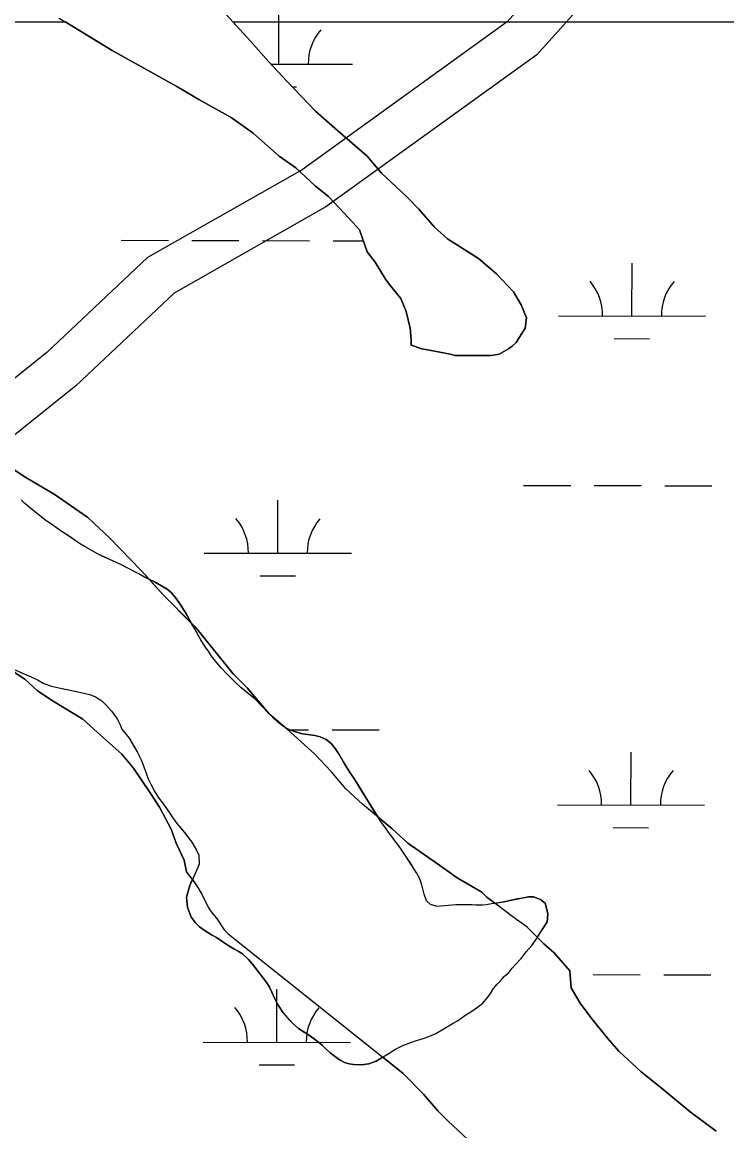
# Model space of a CAD drawing. Extents: x 3187622 to 3225504, y 800805 to 826213.
# Drawn here: x 3208426 to 3208906, y 819636 to 820391 of the extents above; entities that cross this region are included whole.
import ezdxf

# ---------------------------------------------------------------- set-up
doc = ezdxf.new("R2010")
doc.units = 0
for name, color, linetype in [('V-ROAD-CNTR', 7, 'Continuous'), ('V-SITE-VEGE', 7, 'Continuous'), ('V-TOPO-SHOR', 7, 'Continuous'), ('V-WETL-SWMP', 7, 'Continuous')]:
    doc.layers.add(name, color=color, linetype=linetype)

msp = doc.modelspace()

# ---------------------------------------------------------------- linework, layer by layer
at = {"layer": 'V-ROAD-CNTR'}
for points in [[(3209308.73, 821031.8), (3209286.65, 821005.23), (3209171.9, 820860.1), (3209089.58, 820775.87), (3209087.02, 820740.58), (3209067.93, 820708.76), (3209006.52, 820665.87), (3208939.44, 820605.65), (3208911.76, 820556.84), (3208839.42, 820483.65), (3208756.21, 820390.85), (3208616.78, 820290.27), (3208511.79, 820230.5), (3208443.23, 820166.02), (3208394.68, 820127.07), (3208358.15, 820116.62), (3208322.61, 820104.61), (3208297.72, 820075.73), (3208204.65, 820004.15), (3208108.04, 819919.43), (3208096.8, 819885.96), (3208062.51, 819845.34), (3207801.59, 819629.17)], [(3209333.51, 821014.68), (3209309.96, 820986.34), (3209194.46, 820840.26), (3209118.71, 820762.75), (3209116.42, 820731.28), (3209090.37, 820687.83), (3209025.2, 820642.32), (3208963.12, 820586.6), (3208935.89, 820538.58), (3208861.27, 820463.08), (3208776.38, 820368.42), (3208633.03, 820265), (3208529.74, 820206.19), (3208462.92, 820143.36), (3208408.74, 820099.89), (3208367.08, 820087.98), (3208339.99, 820078.81), (3208318.44, 820053.81), (3208223.71, 819980.96), (3208133.91, 819902.21), (3208123.42, 819870.98), (3208083.71, 819823.95), (3207820.23, 819605.65)]]:
    msp.add_lwpolyline(points, dxfattribs=at)
at = {"layer": 'V-SITE-VEGE'}
for points in [[(3208765.85, 820198.33), (3208769.38, 820189.53), (3208768.5, 820182.49), (3208762.35, 820172.81), (3208759.71, 820170.17), (3208757.08, 820168.4), (3208750.92, 820164.88), (3208745.64, 820163.99), (3208721, 820163.97), (3208717.48, 820164.85), (3208703.4, 820167.48), (3208698.12, 820168.35), (3208691.08, 820170.99), (3208691.08, 820174.51), (3208690.19, 820182.43), (3208687.54, 820193.86), (3208684.01, 820202.66), (3208676.08, 820212.33), (3208673.44, 820215.85), (3208666.39, 820227.28), (3208661.11, 820234.32), (3208655.81, 820249.27), (3208648.76, 820257.18), (3208634.67, 820272.13), (3208625.87, 820279.16), (3208612.66, 820291.47), (3208601.21, 820299.38), (3208583.6, 820315.2), (3208568.63, 820325.75), (3208546.62, 820338.05), (3208531.66, 820346.83), (3208487.64, 820371.44), (3208456.1, 820390.63), (3208128.51, 820390.63)], [(3209070.37, 820390.63), (3208570.04, 820390.63), (3208581.79, 820377.68), (3208594.12, 820363.61), (3208606.45, 820350.42), (3208625.83, 820330.2), (3208640.8, 820317.01), (3208661.05, 820299.43), (3208670.74, 820288), (3208687.47, 820272.18), (3208696.28, 820263.38), (3208706.85, 820251.07), (3208715.65, 820243.16), (3208736.79, 820229.98), (3208749.11, 820219.43), (3208760.56, 820207.13), (3208765.85, 820198.33)], [(3208411.33, 820092.43), (3208428.94, 820081), (3208448.3, 820069.58), (3208471.2, 820053.76), (3208486.17, 820039.7), (3208507.31, 820017.72), (3208512.77, 820011.62), (3208509.6, 820013.17), (3208505.87, 820015.3), (3208493.49, 820021.81), (3208478.05, 820028.71), (3208472.86, 820031.63), (3208465.41, 820036.02), (3208462.48, 820038.14), (3208451.43, 820045.45), (3208445.7, 820049.57), (3208442.77, 820051.43), (3208432.39, 820059.8), (3208428.26, 820063.26), (3208425.73, 820065.65)], [(3208411.33, 820092.43), (3208428.94, 820081), (3208448.3, 820069.58), (3208471.2, 820053.76), (3208486.17, 820039.7), (3208507.31, 820017.72), (3208512.77, 820011.62), (3208516.39, 820009.85), (3208520.77, 820007.46), (3208525.04, 820004.94), (3208527.96, 820002.41), (3208531.16, 819998.56), (3208533.69, 819994.96), (3208537.56, 819988.98), (3208541.71, 819981.62), (3208544.3, 819979.03), (3208555.75, 819964.96), (3208569.84, 819947.38), (3208579.53, 819937.71)], [(3208416.25, 819952.42), (3208432.62, 819945.25), (3208437.28, 819942.99), (3208441.27, 819940.87), (3208446.33, 819939.01), (3208449.39, 819938.21), (3208462.3, 819935.43), (3208465.36, 819934.9), (3208472.41, 819933.18), (3208476.27, 819931.72), (3208480.67, 819929.06), (3208483.86, 819925.87), (3208487.19, 819921.88), (3208489.46, 819918.96), (3208491.19, 819916.3), (3208493.06, 819912.57), (3208494.25, 819909.78), (3208496.25, 819907.12), (3208499.18, 819903.67), (3208504.65, 819894.36), (3208507.44, 819888.77), (3208509.98, 819882.26), (3208512.11, 819875.87), (3208514.11, 819871.75), (3208516.64, 819867.09), (3208519.44, 819862.84), (3208521.84, 819859.65), (3208527.03, 819852.2), (3208528.9, 819849.28), (3208531.7, 819845.55), (3208536.89, 819839.44), (3208541.82, 819832.79), (3208545.02, 819827.47), (3208546.61, 819823.88), (3208546.89, 819817.76), (3208545.29, 819813.9), (3208542.2, 819807.34), (3208538.28, 819812.72), (3208536.52, 819820.64), (3208531.23, 819832.07), (3208527.7, 819841.75), (3208519.77, 819856.7), (3208513.6, 819866.37), (3208502.14, 819883.08), (3208494.22, 819892.76), (3208477.48, 819907.7), (3208467.8, 819916.49), (3208447.55, 819928.79), (3208436.98, 819935.82), (3208428.18, 819943.73), (3208420.25, 819949.01)], [(3208716.18, 819643.05), (3208709.13, 819650.08), (3208699.44, 819661.51), (3208685.35, 819675.58), (3208671.62, 819686.55), (3208667.28, 819683.76), (3208662.22, 819682.02), (3208657.03, 819681.35), (3208651.85, 819681.61), (3208648.79, 819682.01), (3208645.59, 819682.94), (3208642.66, 819684.53), (3208639.47, 819686.79), (3208636, 819689.58), (3208633.21, 819691.98), (3208630.41, 819694.63), (3208625.09, 819699.02), (3208621.76, 819701.41), (3208614.31, 819706.06), (3208610.44, 819709.39), (3208603.92, 819716.7), (3208599.92, 819723.08), (3208598.32, 819726.14), (3208596.32, 819730.79), (3208594.59, 819734.25), (3208592.73, 819737.18), (3208588.59, 819742.89), (3208583, 819749.94), (3208580.34, 819753), (3208576.34, 819756.85), (3208573.41, 819758.71), (3208570.49, 819760.17), (3208565.96, 819762.96), (3208558.5, 819767.88), (3208555.31, 819769.74), (3208550.92, 819772.53), (3208547.06, 819775.32), (3208544.39, 819777.85), (3208541.46, 819781.84), (3208538.93, 819788.62), (3208538.26, 819795.4), (3208540.38, 819803.25), (3208541.84, 819806.58), (3208542.2, 819807.34), (3208538.28, 819812.72), (3208536.52, 819820.64), (3208531.23, 819832.07), (3208527.7, 819841.75), (3208519.77, 819856.7), (3208513.6, 819866.37), (3208502.14, 819883.08), (3208494.22, 819892.76), (3208477.48, 819907.7), (3208467.8, 819916.49), (3208447.55, 819928.79), (3208436.98, 819935.82), (3208428.18, 819943.73), (3208420.25, 819949.01)], [(3208579.53, 819937.71), (3208594.47, 819920.16), (3208594.61, 819920.03), (3208604.88, 819911.24), (3208607.34, 819909.75), (3208611.73, 819908.02), (3208617.06, 819906.56), (3208620.78, 819906.17), (3208625.57, 819905.37), (3208629.03, 819904.58), (3208633.16, 819902.59), (3208636.89, 819899.66), (3208639.28, 819896.47), (3208641.95, 819892.48), (3208644.75, 819887.7), (3208646.88, 819884.37), (3208649.01, 819880.78), (3208652.47, 819875.6), (3208654.74, 819872.01), (3208661.4, 819860.84), (3208668.25, 819850.06), (3208678.17, 819841.88), (3208688.73, 819832.21), (3208708.99, 819818.15), (3208722.19, 819808.48), (3208738.92, 819798.82), (3208742.44, 819795.3), (3208747.89, 819791.22), (3208754.19, 819792.26), (3208760.04, 819793.6), (3208770.82, 819795.6), (3208774.15, 819795.61), (3208778.94, 819793.75), (3208782, 819791.22), (3208783.07, 819788.03), (3208784, 819783.78), (3208783.34, 819778.72), (3208776.73, 819768.1), (3208781.19, 819763.65), (3208788.23, 819757.5), (3208798.8, 819745.19), (3208799.69, 819733.75), (3208805.86, 819723.2), (3208813.79, 819712.65), (3208824.36, 819699.46), (3208832.29, 819690.66), (3208847.26, 819676.59), (3208859.59, 819666.93), (3208880.72, 819649.35), (3208898.33, 819636.17)], [(3208729.39, 819630.74), (3208716.18, 819643.05)]]:
    msp.add_lwpolyline(points, dxfattribs=at)
for points in [[(3208541.71, 819981.62), (3208522.28, 820001.01), (3208512.77, 820011.62), (3208516.39, 820009.85), (3208520.77, 820007.46), (3208525.04, 820004.94), (3208527.96, 820002.41), (3208531.16, 819998.56), (3208533.69, 819994.96), (3208537.56, 819988.98)], [(3208594.47, 819920.16), (3208592.96, 819921.58), (3208589.9, 819924.9), (3208584.71, 819930.22), (3208575.25, 819937.93), (3208571.13, 819941.78), (3208565.4, 819947.5), (3208562.07, 819951.22), (3208559.14, 819954.68), (3208555.28, 819959.46), (3208553.15, 819962.65), (3208550.88, 819965.71), (3208547.95, 819970.36), (3208545.95, 819974.09), (3208541.71, 819981.62), (3208544.3, 819979.03), (3208555.75, 819964.96), (3208569.84, 819947.38), (3208579.53, 819937.71)], [(3208594.61, 819920.03), (3208594.5, 819920.12), (3208594.47, 819920.16)], [(3208604.88, 819911.24), (3208604.28, 819911.61), (3208600.15, 819914.66), (3208597.49, 819917.06), (3208595.23, 819919.45), (3208594.61, 819920.03)], [(3208629.03, 819904.58), (3208633.16, 819902.59), (3208636.89, 819899.66), (3208639.28, 819896.47), (3208641.95, 819892.48), (3208644.75, 819887.7), (3208646.88, 819884.37), (3208649.01, 819880.78), (3208652.47, 819875.6), (3208654.74, 819872.01), (3208661.4, 819860.84), (3208668.25, 819850.06), (3208657.92, 819858.58), (3208646.47, 819869.13), (3208636.78, 819880.56), (3208625.33, 819892.87), (3208606.83, 819909.57), (3208604.88, 819911.24), (3208607.34, 819909.75), (3208611.73, 819908.02), (3208617.06, 819906.56), (3208620.78, 819906.17), (3208625.57, 819905.37)], [(3208747.89, 819791.22), (3208742.09, 819790.26), (3208737.03, 819789.85), (3208732.51, 819790.25), (3208721.33, 819790.11), (3208708.7, 819789.03), (3208704.17, 819790.49), (3208701.37, 819793.01), (3208699.77, 819797.54), (3208698.17, 819803.79), (3208696.83, 819807.78), (3208694.7, 819811.9), (3208687.91, 819822.67), (3208685.78, 819825.6), (3208683.65, 819828.79), (3208680.19, 819833.58), (3208675.52, 819839.69), (3208672.46, 819844.08), (3208670.19, 819847.01), (3208668.25, 819850.06), (3208678.17, 819841.88), (3208688.73, 819832.21), (3208708.99, 819818.15), (3208722.19, 819808.48), (3208738.92, 819798.82), (3208742.44, 819795.3)], [(3208671.62, 819686.55), (3208667.28, 819683.76), (3208662.22, 819682.02), (3208657.03, 819681.35), (3208651.85, 819681.61), (3208648.79, 819682.01), (3208645.59, 819682.94), (3208642.66, 819684.53), (3208639.47, 819686.79), (3208636, 819689.58), (3208633.21, 819691.98), (3208630.41, 819694.63), (3208625.09, 819699.02), (3208621.76, 819701.41), (3208614.31, 819706.06), (3208610.44, 819709.39), (3208603.92, 819716.7), (3208599.92, 819723.08), (3208598.32, 819726.14), (3208596.32, 819730.79), (3208594.59, 819734.25), (3208592.73, 819737.18), (3208588.59, 819742.89), (3208583, 819749.94), (3208580.34, 819753), (3208576.34, 819756.85), (3208573.41, 819758.71), (3208570.49, 819760.17), (3208565.96, 819762.96), (3208558.5, 819767.88), (3208555.31, 819769.74), (3208550.92, 819772.53), (3208547.06, 819775.32), (3208544.39, 819777.85), (3208541.46, 819781.84), (3208538.93, 819788.62), (3208538.26, 819795.4), (3208540.38, 819803.25), (3208541.84, 819806.58), (3208542.2, 819807.34), (3208545.33, 819803.05), (3208548.86, 819796.89), (3208553.26, 819788.1), (3208555.02, 819785.46), (3208558.55, 819781.06), (3208563.84, 819773.14), (3208566.48, 819770.51)], [(3208776.73, 819768.1), (3208769.74, 819775.08), (3208760.06, 819782.11), (3208747.89, 819791.22), (3208754.19, 819792.26), (3208760.04, 819793.6), (3208770.82, 819795.6), (3208774.15, 819795.61), (3208778.94, 819793.75), (3208782, 819791.22), (3208783.07, 819788.03), (3208784, 819783.78), (3208783.34, 819778.72)]]:
    msp.add_lwpolyline(points, close=True, dxfattribs=at)
at = {"layer": 'V-TOPO-SHOR'}
for points in [[(3208708.7, 819789.03), (3208704.17, 819790.49), (3208701.37, 819793.02), (3208699.77, 819797.54), (3208698.17, 819803.79), (3208696.84, 819807.78), (3208694.7, 819811.9), (3208692.31, 819815.63), (3208690.31, 819818.95), (3208687.91, 819822.67), (3208685.78, 819825.6), (3208683.65, 819828.79), (3208680.19, 819833.58), (3208677.79, 819836.77), (3208675.52, 819839.69), (3208672.46, 819844.08), (3208670.19, 819847.01), (3208668.2, 819850.2), (3208664.86, 819855.38), (3208661.4, 819860.84), (3208657, 819868.28), (3208654.74, 819872.01), (3208652.47, 819875.6), (3208649.01, 819880.78), (3208646.88, 819884.37), (3208644.75, 819887.7), (3208641.95, 819892.48), (3208639.28, 819896.47), (3208636.89, 819899.66), (3208633.16, 819902.59), (3208629.03, 819904.58), (3208625.57, 819905.37), (3208620.78, 819906.17), (3208617.06, 819906.56), (3208611.73, 819908.02), (3208607.34, 819909.75), (3208604.28, 819911.61), (3208600.15, 819914.66), (3208597.49, 819917.06), (3208595.23, 819919.45), (3208592.96, 819921.58), (3208589.9, 819924.9), (3208586.97, 819927.96), (3208584.71, 819930.22), (3208581.51, 819932.74), (3208575.25, 819937.93), (3208571.13, 819941.78), (3208565.4, 819947.5), (3208562.07, 819951.22), (3208559.14, 819954.68), (3208555.28, 819959.46), (3208553.15, 819962.65), (3208550.88, 819965.71), (3208547.95, 819970.36), (3208545.95, 819974.09), (3208543.42, 819978.61), (3208541.69, 819981.67), (3208539.96, 819984.73), (3208537.56, 819988.98), (3208533.69, 819994.96), (3208531.16, 819998.56), (3208527.96, 820002.41), (3208525.04, 820004.94), (3208520.78, 820007.46), (3208516.39, 820009.85), (3208509.6, 820013.17), (3208505.87, 820015.3), (3208497.48, 820019.68), (3208493.49, 820021.81), (3208489.9, 820023.4), (3208484.44, 820025.79), (3208481.25, 820027.25), (3208478.05, 820028.71), (3208472.86, 820031.63), (3208469.27, 820033.76), (3208465.41, 820036.02), (3208462.48, 820038.14), (3208459.68, 820040), (3208456.75, 820042), (3208451.43, 820045.45), (3208445.7, 820049.57), (3208442.77, 820051.43), (3208437.18, 820055.95), (3208432.39, 820059.8), (3208428.26, 820063.26), (3208425.73, 820065.65)], [(3208423.71, 819949.1), (3208428.76, 819946.98), (3208432.62, 819945.25), (3208437.28, 819942.99), (3208441.27, 819940.87), (3208446.33, 819939.01), (3208449.39, 819938.21), (3208453.52, 819937.29), (3208456.98, 819936.63), (3208462.3, 819935.43), (3208465.36, 819934.9), (3208468.42, 819934.11), (3208472.41, 819933.18), (3208476.27, 819931.72), (3208480.67, 819929.06), (3208483.86, 819925.87), (3208487.19, 819921.88), (3208489.46, 819918.96), (3208491.19, 819916.3), (3208493.06, 819912.57), (3208494.25, 819909.78), (3208496.25, 819907.12), (3208499.18, 819903.67), (3208500.91, 819900.74), (3208502.78, 819897.55), (3208504.65, 819894.36), (3208506.11, 819891.57), (3208507.44, 819888.77), (3208509.98, 819882.26), (3208512.11, 819875.87), (3208514.11, 819871.75), (3208516.64, 819867.09), (3208519.44, 819862.84), (3208521.84, 819859.65), (3208524.1, 819856.46), (3208527.03, 819852.2), (3208528.9, 819849.28), (3208531.7, 819845.55), (3208534.62, 819842.1), (3208536.89, 819839.44), (3208539.42, 819836.11), (3208541.82, 819832.79), (3208543.42, 819830.13), (3208545.02, 819827.47), (3208546.61, 819823.88)], [(3208546.61, 819823.88), (3208546.89, 819817.76), (3208545.29, 819813.9), (3208541.84, 819806.58), (3208540.38, 819803.25), (3208538.26, 819795.4), (3208538.93, 819788.62), (3208541.46, 819781.84), (3208544.39, 819777.85), (3208547.06, 819775.32), (3208550.92, 819772.53), (3208555.31, 819769.74), (3208558.5, 819767.88), (3208561.57, 819765.89), (3208565.96, 819762.96), (3208570.49, 819760.17), (3208573.41, 819758.71), (3208576.34, 819756.85), (3208580.34, 819753), (3208583, 819749.94), (3208588.59, 819742.89), (3208592.73, 819737.18), (3208594.59, 819734.25), (3208596.32, 819730.79), (3208598.32, 819726.14), (3208599.92, 819723.08), (3208603.92, 819716.7), (3208608.05, 819712.04), (3208610.44, 819709.39), (3208614.31, 819706.06), (3208618.3, 819703.54), (3208621.76, 819701.41), (3208625.09, 819699.02), (3208627.75, 819696.89), (3208630.41, 819694.63), (3208633.21, 819691.98), (3208636, 819689.58), (3208639.47, 819686.79), (3208642.66, 819684.53), (3208645.59, 819682.94), (3208648.79, 819682.01), (3208651.85, 819681.61), (3208657.03, 819681.35), (3208662.22, 819682.02), (3208667.28, 819683.76), (3208670.73, 819686.02), (3208676.05, 819689.35), (3208679.91, 819691.88), (3208685.36, 819694.55), (3208690.68, 819696.55), (3208694.01, 819697.75), (3208699.19, 819699.35), (3208702.92, 819700.55), (3208707.84, 819702.69), (3208713.95, 819706.28), (3208719.54, 819709.61), (3208722.47, 819711.35), (3208727.52, 819714.81), (3208732.3, 819717.87), (3208737.09, 819721.21), (3208739.48, 819723.07), (3208743.07, 819727.46), (3208744.93, 819729.99), (3208747.06, 819733.19), (3208749.45, 819736.25), (3208751.84, 819738.78), (3208754.5, 819741.57), (3208757.29, 819744.24), (3208759.69, 819747.03), (3208762.21, 819749.83), (3208765.8, 819753.69), (3208769.26, 819758.22), (3208772.98, 819762.61), (3208775.64, 819766.34), (3208778.16, 819770.47), (3208780.55, 819774.19), (3208783.34, 819778.72), (3208784, 819783.78), (3208783.07, 819788.03), (3208782, 819791.22), (3208778.94, 819793.75), (3208774.15, 819795.61), (3208770.82, 819795.6), (3208766.56, 819794.8), (3208763.37, 819794.27), (3208760.04, 819793.6), (3208757.12, 819792.93), (3208754.19, 819792.26), (3208750.33, 819791.6), (3208745.68, 819790.79), (3208742.09, 819790.26), (3208737.03, 819789.86), (3208732.51, 819790.25), (3208728.92, 819790.25), (3208725.46, 819790.11), (3208721.33, 819790.11), (3208708.7, 819789.03)]]:
    msp.add_lwpolyline(points, dxfattribs=at)
at = {"layer": 'V-WETL-SWMP'}
for p, q in [((3208600.98, 820362.09), (3208601.06, 820398.09)), ((3208595.53, 820362.1), (3208650.98, 820361.99)), ((3208610.07, 820346.64), (3208612.95, 820346.63)), ((3208493.89, 820242.24), (3208525.89, 820242.17)), ((3208541.89, 820242.14), (3208573.89, 820242.07)), ((3208589.89, 820242.04), (3208621.89, 820241.98)), ((3208637.89, 820241.94), (3208658.42, 820241.9)), ((3208841.11, 820190.79), (3208841.18, 820226.79)), ((3208791.11, 820190.89), (3208891.11, 820190.69)), ((3208829.07, 820175.38), (3208853.07, 820175.33)), ((3208767.46, 820075.5), (3208799.46, 820075.44)), ((3208815.46, 820075.41), (3208847.46, 820075.34)), ((3208863.46, 820075.31), (3208895.46, 820075.24)), ((3208600.3, 820029.42), (3208600.38, 820065.42)), ((3208550.31, 820029.52), (3208650.3, 820029.31)), ((3208588.27, 820014.01), (3208612.27, 820013.96)), ((3208607.1, 819909.33), (3208621.22, 819909.3)), ((3208637.22, 819909.27), (3208669.22, 819909.2)), ((3208840.43, 819858.11), (3208840.5, 819894.11)), ((3208790.43, 819858.21), (3208890.43, 819858.01)), ((3208828.4, 819842.71), (3208852.4, 819842.66)), ((3208814.79, 819742.73), (3208846.79, 819742.67)), ((3208862.79, 819742.63), (3208894.79, 819742.57)), ((3208599.63, 819696.74), (3208599.7, 819732.74)), ((3208549.63, 819696.84), (3208649.63, 819696.64)), ((3208587.6, 819681.33), (3208611.6, 819681.29))]:
    msp.add_line(p, q, dxfattribs=at)
for points in [[(3208691.08, 820170.99), (3208698.12, 820168.35), (3208703.4, 820167.48), (3208717.48, 820164.85), (3208721, 820163.97), (3208745.64, 820163.99), (3208750.92, 820164.88), (3208757.08, 820168.4), (3208759.71, 820170.17), (3208762.35, 820172.81), (3208768.5, 820182.49), (3208769.38, 820189.53), (3208765.85, 820198.33), (3208760.56, 820207.12), (3208749.11, 820219.43), (3208736.79, 820229.98), (3208715.66, 820243.16), (3208706.85, 820251.07), (3208696.28, 820263.38), (3208687.47, 820272.18), (3208670.74, 820288), (3208661.05, 820299.43), (3208640.8, 820317.01), (3208625.83, 820330.2), (3208606.45, 820350.42), (3208594.12, 820363.61), (3208581.79, 820377.68), (3208565.05, 820396.14)], [(3208451.54, 820393.4), (3208487.64, 820371.44), (3208531.66, 820346.83), (3208546.62, 820338.05), (3208568.63, 820325.75), (3208583.6, 820315.2), (3208601.21, 820299.38), (3208612.66, 820291.47), (3208625.87, 820279.16), (3208634.68, 820272.13)], [(3208634.68, 820272.13), (3208648.77, 820257.18), (3208655.81, 820249.27), (3208661.11, 820234.32), (3208666.39, 820227.28), (3208673.44, 820215.85), (3208676.08, 820212.33), (3208684.01, 820202.66), (3208687.54, 820193.86), (3208690.19, 820182.43), (3208691.08, 820174.51), (3208691.08, 820170.99)], [(3208898.33, 819636.17), (3208880.72, 819649.35), (3208859.59, 819666.93), (3208847.26, 819676.6), (3208832.29, 819690.66), (3208824.36, 819699.46), (3208813.79, 819712.65), (3208805.86, 819723.2), (3208799.69, 819733.75), (3208798.8, 819745.19), (3208788.23, 819757.5), (3208781.19, 819763.65), (3208769.74, 819775.08), (3208760.05, 819782.11), (3208742.44, 819795.3), (3208738.92, 819798.82), (3208722.19, 819808.48), (3208708.99, 819818.15), (3208688.73, 819832.21), (3208678.17, 819841.88), (3208657.91, 819858.58), (3208646.47, 819869.13), (3208636.78, 819880.56), (3208625.33, 819892.87), (3208606.83, 819909.57), (3208594.5, 819920.12), (3208579.53, 819937.71), (3208569.84, 819947.38), (3208555.75, 819964.96), (3208544.3, 819979.03), (3208522.28, 820001.01), (3208507.31, 820017.72), (3208486.17, 820039.7), (3208471.2, 820053.76), (3208448.31, 820069.58), (3208428.94, 820081), (3208411.33, 820092.43)], [(3208420.25, 819949.01), (3208428.18, 819943.73), (3208436.98, 819935.82), (3208447.55, 819928.79), (3208467.8, 819916.49), (3208477.48, 819907.7), (3208494.22, 819892.76), (3208502.14, 819883.08), (3208513.6, 819866.37), (3208519.77, 819856.7), (3208527.7, 819841.75), (3208531.23, 819832.07), (3208536.52, 819820.64), (3208538.28, 819812.72), (3208545.33, 819803.05), (3208548.86, 819796.89), (3208553.26, 819788.09), (3208555.02, 819785.46), (3208558.55, 819781.06), (3208563.84, 819773.14), (3208566.48, 819770.51), (3208685.35, 819675.58)], [(3208685.35, 819675.58), (3208699.44, 819661.51), (3208709.13, 819650.08), (3208716.18, 819643.05), (3208729.39, 819630.74)]]:
    msp.add_lwpolyline(points, dxfattribs=at)
for centre, start, end in [((3208656.23, 820362.45), 139.11148, 180.65514), ((3208785.86, 820191.37), 359.11148, 40.65514), ((3208896.35, 820191.15), 139.11148, 180.65514), ((3208545.06, 820030), 359.11148, 40.65514), ((3208655.55, 820029.78), 139.11148, 180.65514), ((3208785.19, 819858.7), 359.11148, 40.65514), ((3208895.67, 819858.47), 139.11148, 180.65514), ((3208544.39, 819697.33), 359.11148, 40.65514), ((3208654.87, 819697.1), 139.11148, 180.65514)]:
    msp.add_arc(centre, 35.25, start, end, dxfattribs=at)

doc.saveas('drawing.dxf')
